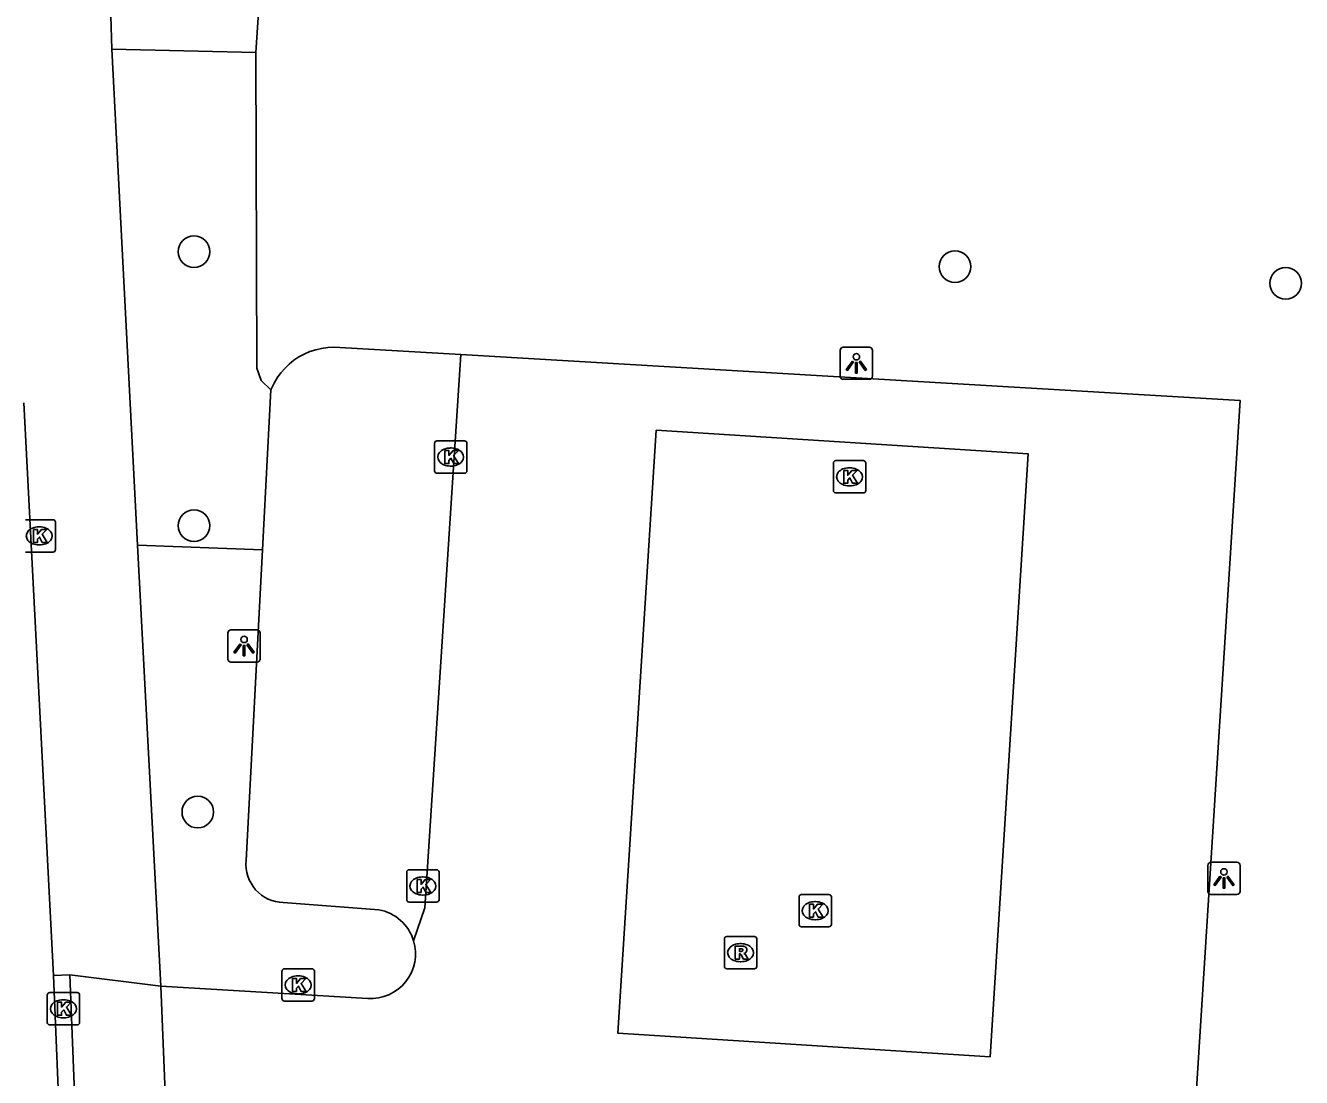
# Model space of a CAD drawing. Extents: x 161084 to 161928, y 385355 to 386522.
# Drawn here: x 161817.92 to 161857.39, y 386041.39 to 386073.93 of the extents above; entities that cross this region are included whole.
import ezdxf

# ---------------------------------------------------------------- set-up
doc = ezdxf.new("R2010")
doc.units = 0
for name, color, linetype in [('IMGEO_Berm_groen', 7, 'Continuous'), ('IMGEO_Boom', 7, 'Continuous'), ('IMGEO_Groenvoorziening', 7, 'Continuous'), ('IMGEO_Kolk', 7, 'Continuous'), ('IMGEO_Lichtpunt', 7, 'Continuous'), ('IMGEO_Parkeervlak_open', 7, 'Continuous'), ('IMGEO_Rijbaan_lokaal_open', 7, 'Continuous'), ('IMGEO_Rioolput', 7, 'Continuous'), ('IMGEO_Voetpad_open', 7, 'Continuous')]:
    doc.layers.add(name, color=color, linetype=linetype)

msp = doc.modelspace()

# ---------------------------------------------------------------- linework, layer by layer
at = {"layer": 'IMGEO_Berm_groen'}
msp.add_lwpolyline([(161825.038, 386073.099), (161825.071, 386063.336), (161825.209, 386062.948), (161825.506, 386062.663)], dxfattribs=at)
at = {"layer": 'IMGEO_Boom'}
for centre in [(161823.127, 386066.934), (161846.667, 386066.475), (161856.899, 386065.957), (161823.13, 386058.463), (161823.246, 386049.599)]:
    msp.add_circle(centre, 0.489, dxfattribs=at)
at = {"layer": 'IMGEO_Groenvoorziening'}
msp.add_lwpolyline([(161825.246, 386057.715), (161821.385, 386057.854)], dxfattribs=at)
at = {"layer": 'IMGEO_Kolk'}
for p, q in [((161830.568, 386060.157), (161830.568, 386061.009)), ((161830.643, 386061.083), (161831.495, 386061.083)), ((161831.056, 386060.863), (161831.081, 386060.863)), ((161831.569, 386061.009), (161831.569, 386060.157)), ((161842.983, 386060.471), (161843.835, 386060.471)), ((161831.495, 386060.083), (161830.643, 386060.083)), ((161831.079, 386060.303), (161831.054, 386060.303)), ((161842.908, 386059.545), (161842.908, 386060.397)), ((161843.396, 386060.251), (161843.421, 386060.251)), ((161843.909, 386060.397), (161843.909, 386059.545)), ((161843.419, 386059.691), (161843.394, 386059.691)), ((161843.835, 386059.471), (161842.983, 386059.471)), ((161817.916, 386058.644), (161818.768, 386058.644)), ((161818.842, 386058.57), (161818.842, 386057.718)), ((161818.329, 386058.424), (161818.354, 386058.424)), ((161818.352, 386057.864), (161818.327, 386057.864)), ((161818.768, 386057.644), (161817.916, 386057.644)), ((161829.782, 386047.814), (161830.634, 386047.814)), ((161829.707, 386046.888), (161829.707, 386047.74)), ((161830.195, 386047.594), (161830.22, 386047.594)), ((161830.708, 386047.74), (161830.708, 386046.888)), ((161830.218, 386047.034), (161830.193, 386047.034)), ((161841.919, 386047.05), (161842.771, 386047.05)), ((161830.634, 386046.814), (161829.782, 386046.814)), ((161841.844, 386046.124), (161841.844, 386046.976)), ((161842.332, 386046.83), (161842.357, 386046.83)), ((161842.845, 386046.976), (161842.845, 386046.124)), ((161842.355, 386046.27), (161842.33, 386046.27)), ((161842.771, 386046.05), (161841.919, 386046.05)), ((161825.85, 386043.826), (161825.85, 386044.678)), ((161825.925, 386044.752), (161826.777, 386044.752)), ((161826.851, 386044.678), (161826.851, 386043.826)), ((161826.338, 386044.532), (161826.363, 386044.532)), ((161818.589, 386043.09), (161818.589, 386043.942)), ((161818.664, 386044.016), (161819.516, 386044.016)), ((161819.59, 386043.942), (161819.59, 386043.09)), ((161826.361, 386043.972), (161826.336, 386043.972)), ((161819.077, 386043.796), (161819.102, 386043.796)), ((161826.777, 386043.752), (161825.925, 386043.752)), ((161819.1, 386043.236), (161819.075, 386043.236)), ((161819.516, 386043.016), (161818.664, 386043.016))]:
    msp.add_line(p, q, dxfattribs=at)
for points in [[(161830.568, 386060.157), (161830.568, 386061.009)], [(161830.643, 386061.083), (161831.495, 386061.083)], [(161831.569, 386061.009), (161831.569, 386060.157)], [(161830.889, 386060.783), (161831.012, 386060.783), (161831.012, 386060.632), (161831.142, 386060.783), (161831.306, 386060.783), (161831.16, 386060.632), (161831.313, 386060.383), (161831.161, 386060.383), (161831.076, 386060.547), (161831.012, 386060.48), (161831.012, 386060.383), (161830.889, 386060.383), (161830.889, 386060.783)], [(161842.983, 386060.471), (161843.835, 386060.471)], [(161831.495, 386060.083), (161830.643, 386060.083)], [(161842.908, 386059.545), (161842.908, 386060.397)], [(161843.229, 386060.171), (161843.352, 386060.171), (161843.352, 386060.02), (161843.482, 386060.171), (161843.646, 386060.171), (161843.5, 386060.02), (161843.653, 386059.771), (161843.501, 386059.771), (161843.416, 386059.935), (161843.352, 386059.868), (161843.352, 386059.771), (161843.229, 386059.771), (161843.229, 386060.171)], [(161843.909, 386060.397), (161843.909, 386059.545)], [(161843.835, 386059.471), (161842.983, 386059.471)], [(161817.916, 386058.644), (161818.768, 386058.644)], [(161818.842, 386058.57), (161818.842, 386057.718)], [(161818.162, 386058.344), (161818.285, 386058.344), (161818.285, 386058.193), (161818.415, 386058.344), (161818.579, 386058.344), (161818.433, 386058.193), (161818.586, 386057.944), (161818.434, 386057.944), (161818.349, 386058.108), (161818.285, 386058.041), (161818.285, 386057.944), (161818.162, 386057.944), (161818.162, 386058.344)], [(161818.768, 386057.644), (161817.916, 386057.644)], [(161829.782, 386047.814), (161830.634, 386047.814)], [(161829.707, 386046.888), (161829.707, 386047.74)], [(161830.028, 386047.514), (161830.151, 386047.514), (161830.151, 386047.363), (161830.281, 386047.514), (161830.445, 386047.514), (161830.299, 386047.363), (161830.452, 386047.114), (161830.3, 386047.114), (161830.215, 386047.278), (161830.151, 386047.211), (161830.151, 386047.114), (161830.028, 386047.114), (161830.028, 386047.514)], [(161830.708, 386047.74), (161830.708, 386046.888)], [(161841.919, 386047.05), (161842.771, 386047.05)], [(161830.634, 386046.814), (161829.782, 386046.814)], [(161841.844, 386046.124), (161841.844, 386046.976)], [(161842.165, 386046.75), (161842.288, 386046.75), (161842.288, 386046.599), (161842.418, 386046.75), (161842.582, 386046.75), (161842.436, 386046.599), (161842.589, 386046.35), (161842.437, 386046.35), (161842.352, 386046.514), (161842.288, 386046.447), (161842.288, 386046.35), (161842.165, 386046.35), (161842.165, 386046.75)], [(161842.845, 386046.976), (161842.845, 386046.124)], [(161842.771, 386046.05), (161841.919, 386046.05)], [(161825.85, 386043.826), (161825.85, 386044.678)], [(161825.925, 386044.752), (161826.777, 386044.752)], [(161826.851, 386044.678), (161826.851, 386043.826)], [(161826.171, 386044.452), (161826.294, 386044.452), (161826.294, 386044.301), (161826.424, 386044.452), (161826.588, 386044.452), (161826.442, 386044.301), (161826.595, 386044.052), (161826.443, 386044.052), (161826.358, 386044.216), (161826.294, 386044.149), (161826.294, 386044.052), (161826.171, 386044.052), (161826.171, 386044.452)], [(161818.589, 386043.09), (161818.589, 386043.942)], [(161818.664, 386044.016), (161819.516, 386044.016)], [(161819.59, 386043.942), (161819.59, 386043.09)], [(161818.91, 386043.716), (161819.033, 386043.716), (161819.033, 386043.565), (161819.163, 386043.716), (161819.327, 386043.716), (161819.181, 386043.565), (161819.334, 386043.316), (161819.182, 386043.316), (161819.097, 386043.48), (161819.033, 386043.413), (161819.033, 386043.316), (161818.91, 386043.316), (161818.91, 386043.716)], [(161826.777, 386043.752), (161825.925, 386043.752)], [(161819.516, 386043.016), (161818.664, 386043.016)]]:
    msp.add_lwpolyline(points, dxfattribs=at)
for centre, start, end in [((161830.645, 386061.007), 91.552, 178.448), ((161830.645, 386061.007), 91.552, 178.448), ((161831.493, 386061.007), 1.552, 88.448), ((161831.493, 386061.007), 1.552, 88.448), ((161842.985, 386060.395), 91.552, 178.448), ((161842.985, 386060.395), 91.552, 178.448), ((161843.833, 386060.395), 1.552, 88.448), ((161843.833, 386060.395), 1.552, 88.448), ((161830.645, 386060.159), 181.552, 268.448), ((161830.645, 386060.159), 181.552, 268.448), ((161831.493, 386060.159), 271.552, 358.448), ((161831.493, 386060.159), 271.552, 358.448), ((161842.985, 386059.547), 181.552, 268.448), ((161842.985, 386059.547), 181.552, 268.448), ((161843.833, 386059.547), 271.552, 358.448), ((161843.833, 386059.547), 271.552, 358.448), ((161818.766, 386058.568), 1.552, 88.448), ((161818.766, 386058.568), 1.552, 88.448), ((161818.766, 386057.72), 271.552, 358.448), ((161818.766, 386057.72), 271.552, 358.448), ((161829.784, 386047.738), 91.552, 178.448), ((161829.784, 386047.738), 91.552, 178.448), ((161830.632, 386047.738), 1.552, 88.448), ((161830.632, 386047.738), 1.552, 88.448), ((161841.921, 386046.974), 91.552, 178.448), ((161841.921, 386046.974), 91.552, 178.448), ((161842.769, 386046.974), 1.552, 88.448), ((161842.769, 386046.974), 1.552, 88.448), ((161829.784, 386046.89), 181.552, 268.448), ((161829.784, 386046.89), 181.552, 268.448), ((161830.632, 386046.89), 271.552, 358.448), ((161830.632, 386046.89), 271.552, 358.448), ((161841.921, 386046.126), 181.552, 268.448), ((161841.921, 386046.126), 181.552, 268.448), ((161842.769, 386046.126), 271.552, 358.448), ((161842.769, 386046.126), 271.552, 358.448), ((161825.927, 386044.676), 91.552, 178.448), ((161825.927, 386044.676), 91.552, 178.448), ((161826.775, 386044.676), 1.552, 88.448), ((161826.775, 386044.676), 1.552, 88.448), ((161818.666, 386043.94), 91.552, 178.448), ((161818.666, 386043.94), 91.552, 178.448), ((161819.514, 386043.94), 1.552, 88.448), ((161819.514, 386043.94), 1.552, 88.448), ((161825.927, 386043.828), 181.552, 268.448), ((161825.927, 386043.828), 181.552, 268.448), ((161826.775, 386043.828), 271.552, 358.448), ((161826.775, 386043.828), 271.552, 358.448), ((161818.666, 386043.092), 181.552, 268.448), ((161818.666, 386043.092), 181.552, 268.448), ((161819.514, 386043.092), 271.552, 358.448), ((161819.514, 386043.092), 271.552, 358.448)]:
    msp.add_arc(centre, 0.0765, start, end, dxfattribs=at)
for centre, major_axis, ratio, start_param, end_param in [((161831.055, 386060.583), (-0.387, 0.002), 0.722429, 4.712389, 7.853982), ((161831.08, 386060.583), (-0.39, 0.002), 0.717154, 1.570796, 4.712389), ((161843.395, 386059.971), (-0.387, 0.002), 0.722429, 4.712389, 7.853982), ((161843.42, 386059.971), (-0.39, 0.002), 0.717154, 1.570796, 4.712389), ((161818.328, 386058.144), (-0.387, 0.002), 0.722429, 4.712389, 7.853982), ((161818.353, 386058.144), (-0.39, 0.002), 0.717154, 1.570796, 4.712389), ((161830.194, 386047.314), (-0.387, 0.002), 0.722429, 4.712389, 7.853982), ((161830.219, 386047.314), (-0.39, 0.002), 0.717154, 1.570796, 4.712389), ((161842.331, 386046.55), (-0.387, 0.002), 0.722429, 4.712389, 7.853982), ((161842.356, 386046.55), (-0.39, 0.002), 0.717154, 1.570796, 4.712389), ((161826.337, 386044.252), (-0.387, 0.002), 0.722429, 4.712389, 7.853982), ((161826.362, 386044.252), (-0.39, 0.002), 0.717154, 1.570796, 4.712389), ((161819.076, 386043.516), (-0.387, 0.002), 0.722429, 4.712389, 7.853982), ((161819.101, 386043.516), (-0.39, 0.002), 0.717154, 1.570796, 4.712389)]:
    msp.add_ellipse(centre, major_axis=major_axis, ratio=ratio, start_param=start_param, end_param=end_param, dxfattribs=at)
at = {"layer": 'IMGEO_Lichtpunt'}
for p, q in [((161844.022, 386063.983), (161843.214, 386063.983)), ((161844.022, 386063.983), (161843.214, 386063.983)), ((161843.12, 386063.888), (161843.12, 386063.081)), ((161843.12, 386063.888), (161843.12, 386063.081)), ((161844.116, 386063.081), (161844.116, 386063.888)), ((161844.116, 386063.081), (161844.116, 386063.888)), ((161843.214, 386062.987), (161844.022, 386062.987)), ((161843.214, 386062.987), (161844.022, 386062.987)), ((161824.178, 386055.142), (161824.178, 386054.335)), ((161824.178, 386055.142), (161824.178, 386054.335)), ((161825.08, 386055.237), (161824.272, 386055.237)), ((161825.08, 386055.237), (161824.272, 386055.237)), ((161825.174, 386054.335), (161825.174, 386055.142)), ((161825.174, 386054.335), (161825.174, 386055.142)), ((161824.272, 386054.241), (161825.08, 386054.241)), ((161824.272, 386054.241), (161825.08, 386054.241)), ((161854.491, 386047.951), (161854.491, 386047.144)), ((161854.491, 386047.951), (161854.491, 386047.144)), ((161855.393, 386048.046), (161854.585, 386048.046)), ((161855.393, 386048.046), (161854.585, 386048.046)), ((161855.487, 386047.144), (161855.487, 386047.951)), ((161855.487, 386047.144), (161855.487, 386047.951)), ((161854.585, 386047.05), (161855.393, 386047.05)), ((161854.585, 386047.05), (161855.393, 386047.05))]:
    msp.add_line(p, q, dxfattribs=at)
for points in [[(161843.494, 386063.552), (161843.533, 386063.524), (161843.345, 386063.262), (161843.307, 386063.289), (161843.494, 386063.552)], [(161843.596, 386063.504), (161843.643, 386063.504), (161843.643, 386063.182), (161843.596, 386063.182), (161843.596, 386063.504)], [(161843.706, 386063.524), (161843.744, 386063.551), (161843.931, 386063.289), (161843.892, 386063.261), (161843.706, 386063.524)], [(161824.552, 386054.806), (161824.591, 386054.778), (161824.403, 386054.516), (161824.365, 386054.543), (161824.552, 386054.806)], [(161824.654, 386054.758), (161824.701, 386054.758), (161824.701, 386054.436), (161824.654, 386054.436), (161824.654, 386054.758)], [(161824.764, 386054.778), (161824.802, 386054.805), (161824.989, 386054.543), (161824.95, 386054.515), (161824.764, 386054.778)], [(161854.865, 386047.615), (161854.904, 386047.587), (161854.716, 386047.325), (161854.678, 386047.352), (161854.865, 386047.615)], [(161854.967, 386047.567), (161855.014, 386047.567), (161855.014, 386047.245), (161854.967, 386047.245), (161854.967, 386047.567)], [(161855.077, 386047.587), (161855.115, 386047.614), (161855.302, 386047.352), (161855.263, 386047.324), (161855.077, 386047.587)]]:
    msp.add_lwpolyline(points, dxfattribs=at)
for centre in [(161843.619, 386063.686), (161824.677, 386054.94), (161854.99, 386047.749)]:
    msp.add_circle(centre, 0.0994, dxfattribs=at)
for centre, start, end in [((161843.214, 386063.888), 90, 180), ((161843.214, 386063.888), 90, 180), ((161844.022, 386063.888), 0, 90), ((161844.022, 386063.888), 0, 90), ((161843.214, 386063.081), 180, 270), ((161843.214, 386063.081), 180, 270), ((161844.022, 386063.081), 270, 0), ((161844.022, 386063.081), 270, 360), ((161824.272, 386055.142), 90, 180), ((161824.272, 386055.142), 90, 180), ((161825.08, 386055.142), 0, 90), ((161825.08, 386055.142), 0, 90), ((161824.272, 386054.335), 180, 270), ((161824.272, 386054.335), 180, 270), ((161825.08, 386054.335), 270, 0), ((161825.08, 386054.335), 270, 360), ((161854.585, 386047.951), 90, 180), ((161854.585, 386047.951), 90, 180), ((161855.393, 386047.951), 0, 90), ((161855.393, 386047.951), 0, 90), ((161854.585, 386047.144), 180, 270), ((161854.585, 386047.144), 180, 270), ((161855.393, 386047.144), 270, 0), ((161855.393, 386047.144), 270, 360)]:
    msp.add_arc(centre, 0.0946, start, end, dxfattribs=at)
at = {"layer": 'IMGEO_Parkeervlak_open'}
for points in [[(161825.506, 386062.663), (161825.521, 386062.699), (161825.603, 386062.869), (161825.699, 386063.031), (161825.81, 386063.184), (161825.934, 386063.326), (161826.07, 386063.457), (161826.218, 386063.575), (161826.375, 386063.679), (161826.541, 386063.769), (161826.714, 386063.844), (161826.893, 386063.903), (161827.077, 386063.945), (161827.264, 386063.971), (161827.452, 386063.981), (161827.641, 386063.973), (161831.387, 386063.752)], [(161829.921, 386045.62), (161830.266, 386046.64), (161831.387, 386063.752)], [(161831.387, 386063.752), (161855.492, 386062.33), (161853.415, 386029.641)], [(161825.506, 386062.663), (161825.246, 386057.715)], [(161837.422, 386061.412), (161836.243, 386042.756), (161847.753, 386042.029), (161848.932, 386060.685), (161837.422, 386061.412)], [(161824.741, 386048.098), (161825.246, 386057.715)], [(161828.846, 386046.578), (161825.89, 386046.799)], [(161822.098, 386044.216), (161828.501, 386043.836)]]:
    msp.add_lwpolyline(points, dxfattribs=at)
for centre, radius, start, end in [((161825.921, 386047.984), 1.185, 174.4742, 268.513), ((161828.598, 386045.218), 1.383, 16.9169, 79.6706), ((161828.596, 386045.218), 1.385, 266.0824, 16.8806)]:
    msp.add_arc(centre, radius, start, end, dxfattribs=at)
at = {"layer": 'IMGEO_Rijbaan_lokaal_open'}
for points in [[(161818.783, 386044.547), (161817.865, 386062.262)], [(161818.994, 386039.308), (161818.783, 386044.547)]]:
    msp.add_lwpolyline(points, dxfattribs=at)
at = {"layer": 'IMGEO_Rioolput'}
for p, q in [((161839.537, 386044.825), (161839.537, 386045.677)), ((161839.612, 386045.751), (161840.464, 386045.751)), ((161840.025, 386045.531), (161840.05, 386045.531)), ((161840.538, 386045.677), (161840.538, 386044.825)), ((161840.464, 386044.751), (161839.612, 386044.751)), ((161840.048, 386044.971), (161840.023, 386044.971))]:
    msp.add_line(p, q, dxfattribs=at)
for points in [[(161839.537, 386044.825), (161839.537, 386045.677)], [(161839.612, 386045.751), (161840.464, 386045.751)], [(161840.126, 386045.449), (161839.874, 386045.451), (161839.874, 386045.051)], [(161840.538, 386045.677), (161840.538, 386044.825)], [(161839.874, 386045.051), (161839.998, 386045.051), (161839.998, 386045.213), (161840.009, 386045.213)], [(161840.052, 386045.37), (161839.998, 386045.37), (161839.998, 386045.289)], [(161839.998, 386045.289), (161840.05, 386045.289)], [(161840.056, 386045.184), (161840.127, 386045.051), (161840.267, 386045.051), (161840.202, 386045.177)], [(161840.464, 386044.751), (161839.612, 386044.751)]]:
    msp.add_lwpolyline(points, dxfattribs=at)
for centre, radius, start, end in [((161839.614, 386045.675), 0.0765, 91.552, 178.448), ((161839.614, 386045.675), 0.0765, 91.552, 178.448), ((161840.125, 386045.339), 0.109, 350.3612, 89.416), ((161840.462, 386045.675), 0.0765, 1.552, 88.448), ((161840.462, 386045.675), 0.0765, 1.552, 88.448), ((161840.008, 386045.16), 0.0533, 26.0293, 88.6989), ((161840.034, 386045.478), 0.19, 274.7715, 282.9687), ((161840.058, 386045.274), 0.0964, 77.0061, 93.1865), ((161840.072, 386045.331), 0.0378, 276.6634, 79.6772), ((161840.123, 386045.339), 0.112, 277.5842, 350.9817), ((161840.107, 386045.124), 0.108, 29.5134, 73.7905), ((161839.614, 386044.827), 0.0765, 181.552, 268.448), ((161839.614, 386044.827), 0.0765, 181.552, 268.448), ((161840.462, 386044.827), 0.0765, 271.552, 358.448), ((161840.462, 386044.827), 0.0765, 271.552, 358.448)]:
    msp.add_arc(centre, radius, start, end, dxfattribs=at)
for centre, major_axis, ratio, start_param, end_param in [((161840.024, 386045.251), (-0.387, 0.002), 0.722429, 4.712389, 7.853982), ((161840.049, 386045.251), (-0.39, 0.002), 0.717154, 1.570796, 4.712389)]:
    msp.add_ellipse(centre, major_axis=major_axis, ratio=ratio, start_param=start_param, end_param=end_param, dxfattribs=at)
at = {"layer": 'IMGEO_Voetpad_open'}
for points in [[(161825.852, 386085.316), (161825.038, 386073.099)], [(161820.582, 386073.201), (161820.522, 386075.277)], [(161825.038, 386073.099), (161820.582, 386073.201)], [(161820.582, 386073.201), (161821.385, 386057.854)], [(161821.385, 386057.854), (161822.098, 386044.216)], [(161818.783, 386044.547), (161819.284, 386044.564)], [(161822.098, 386044.216), (161819.284, 386044.564)], [(161819.284, 386044.564), (161819.491, 386039.333)], [(161822.312, 386039.155), (161822.098, 386044.216)]]:
    msp.add_lwpolyline(points, dxfattribs=at)

doc.saveas('drawing.dxf')
